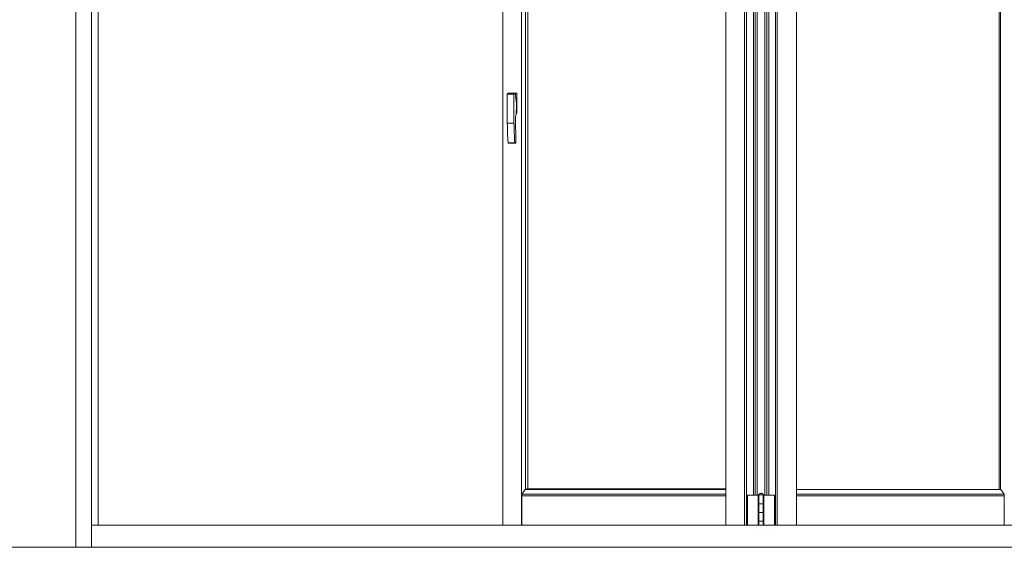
# Model space of a CAD drawing. Header units: inches. Extents: x 424 to 2043, y -237 to 445.
# Tile 747 of 965: x 869.51 to 872.31, y 212.1 to 213.6. Entities that reach past the tile are written whole.
import ezdxf

# ---------------------------------------------------------------- set-up
doc = ezdxf.new("R2010")
doc.units = ezdxf.units.IN
doc.header["$MEASUREMENT"] = 0
doc.layers.add('A-DOOR', color=31, linetype='Continuous', lineweight=9)
doc.layers.add('A-WALL', color=113, linetype='Continuous', lineweight=9)

# ---------------------------------------------------------------- blocks, each defined once
blk = doc.blocks.new('5-panel_Bi-fold_external_door_10806 - Type 1-239875-Section 1')
at = {"layer": 'A-DOOR'}
for p, q in [((-107.2128, -3), (-107.2128, -0.137)), ((-107.1688, -3), (-107.1688, -0.137)), ((-107.1685, -2.937), (-107.1685, -0.1998)), ((-107.1494, -2.937), (-107.1494, -0.1998)), ((-105.9992, -2.937), (-105.9992, -0.1995)), ((-105.9459, -2.937), (-105.9459, -0.1995)), ((-105.3648, -0.1991), (-105.3648, -2.937)), ((-105.3115, -0.1991), (-105.3115, -2.937)), ((-105.3058, -0.1991), (-105.3058, -2.937)), ((-105.224, -2.937), (-105.224, -0.1987)), ((-105.2184, -0.1987), (-105.2184, -2.937)), ((-105.1642, -0.1987), (-105.1642, -2.937)), ((-105.9343, -2.8352), (-105.9343, -0.2743)), ((-105.9277, -2.8339), (-105.9277, -0.2756)), ((-104.5873, -2.8352), (-104.5873, -0.2743)), ((-104.5838, -2.8352), (-104.5838, -0.2743)), ((-105.2865, -0.287), (-105.2865, -2.852)), ((-105.2816, -2.852), (-105.2816, -0.287)), ((-105.2759, -0.287), (-105.2759, -2.852)), ((-105.2535, -0.287), (-105.2535, -2.852)), ((-105.2478, -0.287), (-105.2478, -2.852)), ((-105.2428, -0.287), (-105.2428, -2.852)), ((-105.9861, -1.7117), (-105.9672, -1.7117)), ((-105.9649, -1.7086), (-105.9839, -1.7086)), ((-105.9625, -1.7086), (-105.9757, -1.7086)), ((-105.964, -1.7086), (-105.9649, -1.7086)), ((-105.96, -1.7371), (-105.964, -1.7086)), ((-105.9625, -1.719), (-105.9625, -1.7086)), ((-105.9625, -1.7086), (-105.959, -1.7086)), ((-105.959, -1.7086), (-105.959, -1.7656)), ((-105.9605, -1.768), (-105.96, -1.7447)), ((-105.96, -1.7447), (-105.96, -1.7371)), ((-105.962, -1.8497), (-105.9632, -1.7778)), ((-105.9605, -1.7656), (-105.959, -1.7656)), ((-105.9861, -1.7946), (-105.9672, -1.7946)), ((-105.984, -1.8499), (-105.9651, -1.8499)), ((-105.9825, -1.8514), (-105.9636, -1.8514)), ((-105.981, -1.8501), (-105.9811, -1.8504)), ((-105.9452, -2.8491), (-105.9353, -2.8352)), ((-105.9452, -2.8541), (-105.9452, -2.8491)), ((-105.3648, -2.8491), (-105.9452, -2.8491)), ((-105.9452, -2.937), (-105.9452, -2.8541)), ((-105.3648, -2.8541), (-105.9452, -2.8541)), ((-105.3648, -2.8352), (-105.9353, -2.8352)), ((-105.3648, -2.8339), (-105.9319, -2.8339)), ((-105.3029, -2.852), (-105.3012, -2.852)), ((-105.3029, -2.937), (-105.3029, -2.852)), ((-105.3012, -2.852), (-105.2991, -2.852)), ((-105.2991, -2.852), (-105.2879, -2.852)), ((-105.2879, -2.852), (-105.2855, -2.852)), ((-105.2855, -2.852), (-105.2832, -2.852)), ((-105.2832, -2.852), (-105.2816, -2.852)), ((-105.2816, -2.852), (-105.2759, -2.852)), ((-105.2759, -2.852), (-105.2705, -2.852)), ((-105.2726, -2.852), (-105.2726, -2.875)), ((-105.2707, -2.851), (-105.2646, -2.851)), ((-105.2705, -2.852), (-105.2705, -2.937)), ((-105.2646, -2.851), (-105.2585, -2.851)), ((-105.2588, -2.852), (-105.2535, -2.852)), ((-105.2588, -2.937), (-105.2588, -2.852)), ((-105.2566, -2.875), (-105.2566, -2.852)), ((-105.2535, -2.852), (-105.2478, -2.852)), ((-105.2478, -2.852), (-105.2463, -2.852)), ((-105.2463, -2.852), (-105.2439, -2.852)), ((-105.2439, -2.852), (-105.2416, -2.852)), ((-105.2416, -2.852), (-105.2306, -2.852)), ((-105.2306, -2.852), (-105.2285, -2.852)), ((-105.2285, -2.852), (-105.2267, -2.852)), ((-105.2267, -2.852), (-105.2267, -2.937)), ((-105.1642, -2.8352), (-104.5832, -2.8352)), ((-105.1642, -2.8491), (-104.5735, -2.8491)), ((-105.1642, -2.8541), (-104.5734, -2.8541)), ((-104.5832, -2.8352), (-104.5735, -2.8491)), ((-104.5735, -2.8491), (-104.5734, -2.8541)), ((-104.5734, -2.8541), (-104.5734, -2.937)), ((-105.2726, -2.877), (-105.2726, -2.9)), ((-105.2646, -2.876), (-105.2705, -2.876)), ((-105.2705, -2.876), (-105.2645, -2.876)), ((-105.2596, -2.876), (-105.2646, -2.876)), ((-105.2645, -2.876), (-105.2587, -2.876)), ((-105.2566, -2.9), (-105.2566, -2.877)), ((-105.2726, -2.902), (-105.2726, -2.925)), ((-105.2646, -2.901), (-105.2705, -2.901)), ((-105.2705, -2.901), (-105.2645, -2.901)), ((-105.2596, -2.901), (-105.2646, -2.901)), ((-105.2645, -2.901), (-105.2587, -2.901)), ((-105.2566, -2.925), (-105.2566, -2.902)), ((-107.1688, -3), (-107.1688, -2.937)), ((-107.1688, -2.937), (-102.257, -2.937)), ((-105.2726, -2.927), (-105.2726, -2.937)), ((-105.2646, -2.926), (-105.2705, -2.926)), ((-105.2705, -2.926), (-105.2645, -2.926)), ((-105.2596, -2.926), (-105.2646, -2.926)), ((-105.2645, -2.926), (-105.2587, -2.926)), ((-105.2566, -2.937), (-105.2566, -2.927)), ((-105.2716, -2.951), (-105.2716, -2.951)), ((-105.2576, -2.951), (-105.2576, -2.951)), ((-105.227, -2.956), (-105.2271, -2.956)), ((-107.1688, -3), (-107.2128, -3)), ((-107.1688, -3), (-102.257, -3))]:
    blk.add_line(p, q, dxfattribs=at)
at = {"layer": 'A-DOOR', "flags": 128}
for points in [[(-105.9836, -1.8508), (-105.9838, -1.8505), (-105.984, -1.8502), (-105.984, -1.8499)], [(-105.9815, -1.851), (-105.9818, -1.8512), (-105.9821, -1.8513), (-105.9824, -1.8514), (-105.9828, -1.8513), (-105.9831, -1.8512), (-105.9834, -1.8511)], [(-105.9651, -1.8499), (-105.965, -1.8502), (-105.9649, -1.8505), (-105.9647, -1.8508), (-105.9645, -1.8511), (-105.9642, -1.8512), (-105.9639, -1.8513), (-105.9635, -1.8514), (-105.9632, -1.8513), (-105.9629, -1.8512), (-105.9626, -1.851), (-105.9624, -1.8507), (-105.9622, -1.8504), (-105.9621, -1.8501), (-105.962, -1.8497)], [(-105.2726, -2.852), (-105.2726, -2.852), (-105.2726, -2.8519), (-105.2726, -2.8519), (-105.2726, -2.8518), (-105.2726, -2.8518), (-105.2725, -2.8518), (-105.2725, -2.8517), (-105.2725, -2.8517), (-105.2725, -2.8516), (-105.2725, -2.8516), (-105.2725, -2.8516), (-105.2725, -2.8515), (-105.2724, -2.8515), (-105.2724, -2.8515), (-105.2724, -2.8514), (-105.2724, -2.8514), (-105.2723, -2.8514), (-105.2723, -2.8513), (-105.2723, -2.8513), (-105.2723, -2.8513), (-105.2722, -2.8513), (-105.2722, -2.8512), (-105.2722, -2.8512), (-105.2721, -2.8512), (-105.2721, -2.8512), (-105.2721, -2.8511), (-105.272, -2.8511), (-105.272, -2.8511), (-105.272, -2.8511), (-105.2719, -2.8511), (-105.2719, -2.8511), (-105.2719, -2.851), (-105.2718, -2.851), (-105.2718, -2.851), (-105.2717, -2.851), (-105.2717, -2.851), (-105.2717, -2.851), (-105.2716, -2.851), (-105.2716, -2.851), (-105.2716, -2.851)], [(-105.2716, -2.851), (-105.2714, -2.8507), (-105.2713, -2.8505), (-105.2711, -2.8502), (-105.271, -2.8499), (-105.2708, -2.8497), (-105.2706, -2.8494), (-105.2704, -2.8492), (-105.2702, -2.849), (-105.27, -2.8487), (-105.2698, -2.8485), (-105.2695, -2.8483), (-105.2693, -2.8481), (-105.2691, -2.8479), (-105.2688, -2.8478), (-105.2685, -2.8476), (-105.2683, -2.8475), (-105.268, -2.8473), (-105.2677, -2.8472), (-105.2674, -2.8471), (-105.2672, -2.8469), (-105.2669, -2.8468), (-105.2666, -2.8468), (-105.2663, -2.8467), (-105.266, -2.8466), (-105.2657, -2.8466), (-105.2654, -2.8465), (-105.2651, -2.8465), (-105.2647, -2.8465), (-105.2646, -2.8465)], [(-105.2646, -2.851), (-105.2649, -2.851), (-105.2652, -2.851), (-105.2655, -2.851), (-105.2657, -2.851), (-105.266, -2.851), (-105.2663, -2.851), (-105.2666, -2.851), (-105.2668, -2.851), (-105.2671, -2.851), (-105.2674, -2.851), (-105.2676, -2.851), (-105.2679, -2.851), (-105.2681, -2.851), (-105.2683, -2.851), (-105.2686, -2.851), (-105.2688, -2.851), (-105.269, -2.851), (-105.2692, -2.851), (-105.2694, -2.851), (-105.2696, -2.851), (-105.2698, -2.851), (-105.27, -2.851), (-105.2702, -2.851), (-105.2703, -2.851), (-105.2705, -2.851), (-105.2706, -2.851), (-105.2708, -2.851), (-105.2709, -2.851), (-105.271, -2.851), (-105.2711, -2.851), (-105.2712, -2.851), (-105.2713, -2.851), (-105.2714, -2.851), (-105.2714, -2.851), (-105.2715, -2.851), (-105.2715, -2.851), (-105.2715, -2.851), (-105.2716, -2.851), (-105.2716, -2.851)], [(-105.2716, -2.851), (-105.2716, -2.851), (-105.2715, -2.851), (-105.2715, -2.851), (-105.2715, -2.851), (-105.2714, -2.851), (-105.2714, -2.851), (-105.2713, -2.851), (-105.2712, -2.851), (-105.2711, -2.851), (-105.271, -2.851), (-105.2709, -2.851), (-105.2708, -2.851), (-105.2706, -2.851), (-105.2705, -2.851), (-105.2703, -2.851), (-105.2702, -2.851), (-105.27, -2.851)], [(-105.2646, -2.8465), (-105.2643, -2.8465), (-105.264, -2.8465), (-105.2637, -2.8466), (-105.2633, -2.8466), (-105.263, -2.8467), (-105.2627, -2.8467), (-105.2624, -2.8468), (-105.2622, -2.8469), (-105.2619, -2.847), (-105.2616, -2.8471), (-105.2613, -2.8472), (-105.261, -2.8474), (-105.2607, -2.8475), (-105.2605, -2.8477), (-105.2602, -2.8478), (-105.26, -2.848), (-105.2597, -2.8482), (-105.2595, -2.8484), (-105.2593, -2.8486), (-105.2591, -2.8488), (-105.2588, -2.8491), (-105.2586, -2.8493), (-105.2584, -2.8495), (-105.2583, -2.8498), (-105.2581, -2.85), (-105.2579, -2.8503), (-105.2578, -2.8506), (-105.2576, -2.8508), (-105.2576, -2.851)], [(-105.2576, -2.851), (-105.2576, -2.851), (-105.2576, -2.851), (-105.2576, -2.851), (-105.2577, -2.851), (-105.2577, -2.851), (-105.2578, -2.851), (-105.2578, -2.851), (-105.2579, -2.851), (-105.258, -2.851), (-105.2581, -2.851), (-105.2582, -2.851), (-105.2584, -2.851), (-105.2585, -2.851), (-105.2586, -2.851), (-105.2588, -2.851), (-105.259, -2.851), (-105.2591, -2.851), (-105.2593, -2.851), (-105.2595, -2.851), (-105.2597, -2.851), (-105.2599, -2.851), (-105.2601, -2.851), (-105.2603, -2.851), (-105.2606, -2.851), (-105.2608, -2.851), (-105.261, -2.851), (-105.2613, -2.851), (-105.2615, -2.851), (-105.2618, -2.851), (-105.262, -2.851), (-105.2623, -2.851), (-105.2626, -2.851), (-105.2628, -2.851), (-105.2631, -2.851), (-105.2634, -2.851), (-105.2637, -2.851), (-105.2639, -2.851), (-105.2642, -2.851), (-105.2645, -2.851), (-105.2646, -2.851)], [(-105.2591, -2.851), (-105.259, -2.851), (-105.2588, -2.851), (-105.2586, -2.851), (-105.2585, -2.851), (-105.2584, -2.851), (-105.2582, -2.851), (-105.2581, -2.851), (-105.258, -2.851), (-105.2579, -2.851), (-105.2578, -2.851), (-105.2578, -2.851), (-105.2577, -2.851), (-105.2577, -2.851), (-105.2576, -2.851), (-105.2576, -2.851), (-105.2576, -2.851), (-105.2576, -2.851)], [(-105.2576, -2.851), (-105.2575, -2.851), (-105.2575, -2.851), (-105.2575, -2.851), (-105.2574, -2.851), (-105.2574, -2.851), (-105.2573, -2.851), (-105.2573, -2.851), (-105.2573, -2.8511), (-105.2572, -2.8511), (-105.2572, -2.8511), (-105.2571, -2.8511), (-105.2571, -2.8511), (-105.2571, -2.8511), (-105.257, -2.8512), (-105.257, -2.8512), (-105.257, -2.8512), (-105.2569, -2.8512), (-105.2569, -2.8512), (-105.2569, -2.8513), (-105.2569, -2.8513), (-105.2568, -2.8513), (-105.2568, -2.8514), (-105.2568, -2.8514), (-105.2568, -2.8514), (-105.2567, -2.8515), (-105.2567, -2.8515), (-105.2567, -2.8515), (-105.2567, -2.8516), (-105.2567, -2.8516), (-105.2566, -2.8516), (-105.2566, -2.8517), (-105.2566, -2.8517), (-105.2566, -2.8518), (-105.2566, -2.8518), (-105.2566, -2.8518), (-105.2566, -2.8519), (-105.2566, -2.8519), (-105.2566, -2.8519), (-105.2566, -2.852), (-105.2566, -2.852)], [(-105.2716, -2.876), (-105.2716, -2.876), (-105.2717, -2.876), (-105.2717, -2.876), (-105.2717, -2.876), (-105.2718, -2.876), (-105.2718, -2.876), (-105.2718, -2.876), (-105.2719, -2.8759), (-105.2719, -2.8759), (-105.272, -2.8759), (-105.272, -2.8759), (-105.272, -2.8759), (-105.2721, -2.8759), (-105.2721, -2.8758), (-105.2721, -2.8758), (-105.2722, -2.8758), (-105.2722, -2.8758), (-105.2722, -2.8758), (-105.2723, -2.8757), (-105.2723, -2.8757), (-105.2723, -2.8757), (-105.2723, -2.8756), (-105.2724, -2.8756), (-105.2724, -2.8756), (-105.2724, -2.8755), (-105.2724, -2.8755), (-105.2725, -2.8755), (-105.2725, -2.8754), (-105.2725, -2.8754), (-105.2725, -2.8754), (-105.2725, -2.8753), (-105.2725, -2.8753), (-105.2725, -2.8752), (-105.2725, -2.8752), (-105.2726, -2.8752), (-105.2726, -2.8751), (-105.2726, -2.8751), (-105.2726, -2.8751), (-105.2726, -2.875), (-105.2726, -2.875)], [(-105.2726, -2.877), (-105.2726, -2.877), (-105.2726, -2.8769), (-105.2726, -2.8769), (-105.2726, -2.8768), (-105.2726, -2.8768), (-105.2725, -2.8768), (-105.2725, -2.8767), (-105.2725, -2.8767), (-105.2725, -2.8766), (-105.2725, -2.8766), (-105.2725, -2.8766), (-105.2725, -2.8765), (-105.2724, -2.8765), (-105.2724, -2.8765), (-105.2724, -2.8764), (-105.2724, -2.8764), (-105.2723, -2.8764), (-105.2723, -2.8763), (-105.2723, -2.8763), (-105.2723, -2.8763), (-105.2722, -2.8763), (-105.2722, -2.8762), (-105.2722, -2.8762), (-105.2721, -2.8762), (-105.2721, -2.8762), (-105.2721, -2.8761), (-105.272, -2.8761), (-105.272, -2.8761), (-105.272, -2.8761), (-105.2719, -2.8761), (-105.2719, -2.8761), (-105.2719, -2.876), (-105.2718, -2.876), (-105.2718, -2.876), (-105.2717, -2.876), (-105.2717, -2.876), (-105.2717, -2.876), (-105.2716, -2.876), (-105.2716, -2.876), (-105.2716, -2.876)], [(-105.2646, -2.876), (-105.2649, -2.876), (-105.2652, -2.876), (-105.2655, -2.876), (-105.2657, -2.876), (-105.266, -2.876), (-105.2663, -2.876), (-105.2666, -2.876), (-105.2668, -2.876), (-105.2671, -2.876), (-105.2674, -2.876), (-105.2676, -2.876), (-105.2679, -2.876), (-105.2681, -2.876), (-105.2683, -2.876), (-105.2686, -2.876), (-105.2688, -2.876), (-105.269, -2.876), (-105.2692, -2.876), (-105.2694, -2.876), (-105.2696, -2.876), (-105.2698, -2.876), (-105.27, -2.876), (-105.2702, -2.876), (-105.2703, -2.876), (-105.2705, -2.876), (-105.2706, -2.876), (-105.2708, -2.876), (-105.2709, -2.876), (-105.271, -2.876), (-105.2711, -2.876), (-105.2712, -2.876), (-105.2713, -2.876), (-105.2714, -2.876), (-105.2714, -2.876), (-105.2715, -2.876), (-105.2715, -2.876), (-105.2715, -2.876), (-105.2716, -2.876), (-105.2716, -2.876)], [(-105.2716, -2.876), (-105.2716, -2.876), (-105.2715, -2.876), (-105.2715, -2.876), (-105.2715, -2.876), (-105.2714, -2.876), (-105.2714, -2.876), (-105.2713, -2.876), (-105.2712, -2.876), (-105.2711, -2.876), (-105.271, -2.876), (-105.2709, -2.876), (-105.2708, -2.876), (-105.2706, -2.876), (-105.2705, -2.876), (-105.2703, -2.876), (-105.2702, -2.876), (-105.27, -2.876), (-105.2698, -2.876), (-105.2696, -2.876), (-105.2694, -2.876), (-105.2692, -2.876), (-105.269, -2.876), (-105.2688, -2.876), (-105.2686, -2.876), (-105.2684, -2.876), (-105.2681, -2.876), (-105.2679, -2.876), (-105.2676, -2.876), (-105.2674, -2.876), (-105.2671, -2.876), (-105.2668, -2.876), (-105.2666, -2.876), (-105.2663, -2.876), (-105.266, -2.876), (-105.2658, -2.876), (-105.2655, -2.876), (-105.2652, -2.876), (-105.2649, -2.876), (-105.2646, -2.876), (-105.2645, -2.876)], [(-105.2645, -2.876), (-105.2648, -2.876), (-105.2651, -2.876), (-105.2653, -2.876), (-105.2656, -2.876), (-105.2659, -2.876), (-105.2662, -2.876), (-105.2664, -2.876), (-105.2667, -2.876), (-105.267, -2.876), (-105.2672, -2.876), (-105.2675, -2.876), (-105.2677, -2.876), (-105.268, -2.876), (-105.2682, -2.876), (-105.2685, -2.876), (-105.2687, -2.876), (-105.2689, -2.876), (-105.2691, -2.876), (-105.2693, -2.876), (-105.2695, -2.876), (-105.2697, -2.876), (-105.2699, -2.876), (-105.2701, -2.876), (-105.2703, -2.876), (-105.2704, -2.876), (-105.2706, -2.876), (-105.2707, -2.876), (-105.2708, -2.876), (-105.271, -2.876), (-105.2711, -2.876), (-105.2712, -2.876), (-105.2713, -2.876), (-105.2713, -2.876), (-105.2714, -2.876), (-105.2715, -2.876), (-105.2715, -2.876), (-105.2715, -2.876), (-105.2716, -2.876), (-105.2716, -2.876)], [(-105.2716, -2.876), (-105.2716, -2.876), (-105.2715, -2.876), (-105.2715, -2.876), (-105.2715, -2.876), (-105.2714, -2.876), (-105.2714, -2.876), (-105.2713, -2.876), (-105.2712, -2.876), (-105.2711, -2.876), (-105.271, -2.876), (-105.2709, -2.876), (-105.2708, -2.876), (-105.2706, -2.876), (-105.2705, -2.876), (-105.2703, -2.876), (-105.2702, -2.876), (-105.27, -2.876), (-105.2698, -2.876), (-105.2696, -2.876), (-105.2694, -2.876), (-105.2692, -2.876), (-105.269, -2.876), (-105.2688, -2.876), (-105.2686, -2.876), (-105.2684, -2.876), (-105.2681, -2.876), (-105.2679, -2.876), (-105.2676, -2.876), (-105.2674, -2.876), (-105.2671, -2.876), (-105.2668, -2.876), (-105.2666, -2.876), (-105.2663, -2.876), (-105.266, -2.876), (-105.2658, -2.876), (-105.2655, -2.876), (-105.2652, -2.876), (-105.2649, -2.876), (-105.2646, -2.876), (-105.2646, -2.876)], [(-105.2576, -2.876), (-105.2576, -2.876), (-105.2576, -2.876), (-105.2576, -2.876), (-105.2577, -2.876), (-105.2577, -2.876), (-105.2578, -2.876), (-105.2578, -2.876), (-105.2579, -2.876), (-105.258, -2.876), (-105.2581, -2.876), (-105.2582, -2.876), (-105.2584, -2.876), (-105.2585, -2.876), (-105.2586, -2.876), (-105.2588, -2.876), (-105.259, -2.876), (-105.2591, -2.876), (-105.2593, -2.876), (-105.2595, -2.876), (-105.2597, -2.876), (-105.2599, -2.876), (-105.2601, -2.876), (-105.2603, -2.876), (-105.2606, -2.876), (-105.2608, -2.876), (-105.261, -2.876), (-105.2613, -2.876), (-105.2615, -2.876), (-105.2618, -2.876), (-105.262, -2.876), (-105.2623, -2.876), (-105.2626, -2.876), (-105.2628, -2.876), (-105.2631, -2.876), (-105.2634, -2.876), (-105.2637, -2.876), (-105.2639, -2.876), (-105.2642, -2.876), (-105.2645, -2.876), (-105.2646, -2.876)], [(-105.2646, -2.876), (-105.2644, -2.876), (-105.2641, -2.876), (-105.2638, -2.876), (-105.2635, -2.876), (-105.2632, -2.876), (-105.263, -2.876), (-105.2627, -2.876), (-105.2624, -2.876), (-105.2622, -2.876), (-105.2619, -2.876), (-105.2616, -2.876), (-105.2614, -2.876), (-105.2611, -2.876), (-105.2609, -2.876), (-105.2607, -2.876), (-105.2604, -2.876), (-105.2602, -2.876), (-105.26, -2.876), (-105.2598, -2.876), (-105.2596, -2.876), (-105.2594, -2.876), (-105.2592, -2.876), (-105.259, -2.876), (-105.2589, -2.876), (-105.2587, -2.876), (-105.2586, -2.876), (-105.2584, -2.876), (-105.2583, -2.876), (-105.2582, -2.876), (-105.2581, -2.876), (-105.258, -2.876), (-105.2579, -2.876), (-105.2578, -2.876), (-105.2577, -2.876), (-105.2577, -2.876), (-105.2576, -2.876), (-105.2576, -2.876), (-105.2576, -2.876), (-105.2576, -2.876)], [(-105.2645, -2.876), (-105.2642, -2.876), (-105.264, -2.876), (-105.2637, -2.876), (-105.2634, -2.876), (-105.2631, -2.876), (-105.2628, -2.876), (-105.2626, -2.876), (-105.2623, -2.876), (-105.262, -2.876), (-105.2618, -2.876), (-105.2615, -2.876), (-105.2613, -2.876), (-105.261, -2.876), (-105.2608, -2.876), (-105.2606, -2.876), (-105.2603, -2.876), (-105.2601, -2.876), (-105.2599, -2.876), (-105.2597, -2.876), (-105.2595, -2.876), (-105.2593, -2.876), (-105.2591, -2.876), (-105.259, -2.876), (-105.2588, -2.876)], [(-105.2588, -2.876), (-105.259, -2.876), (-105.2591, -2.876), (-105.2593, -2.876), (-105.2595, -2.876), (-105.2597, -2.876), (-105.2599, -2.876), (-105.2601, -2.876), (-105.2603, -2.876), (-105.2606, -2.876), (-105.2608, -2.876), (-105.261, -2.876), (-105.2613, -2.876), (-105.2615, -2.876), (-105.2618, -2.876), (-105.262, -2.876), (-105.2623, -2.876), (-105.2626, -2.876), (-105.2628, -2.876), (-105.2631, -2.876), (-105.2634, -2.876), (-105.2637, -2.876), (-105.2639, -2.876), (-105.2642, -2.876), (-105.2645, -2.876), (-105.2645, -2.876)], [(-105.2586, -2.876), (-105.2585, -2.876), (-105.2584, -2.876), (-105.2582, -2.876), (-105.2581, -2.876), (-105.258, -2.876), (-105.2579, -2.876), (-105.2578, -2.876), (-105.2578, -2.876), (-105.2577, -2.876), (-105.2577, -2.876), (-105.2576, -2.876), (-105.2576, -2.876), (-105.2576, -2.876), (-105.2576, -2.876)], [(-105.2576, -2.876), (-105.2576, -2.876), (-105.2576, -2.876), (-105.2576, -2.876), (-105.2577, -2.876), (-105.2577, -2.876), (-105.2578, -2.876), (-105.2578, -2.876), (-105.2579, -2.876), (-105.258, -2.876), (-105.2581, -2.876), (-105.2582, -2.876), (-105.2584, -2.876), (-105.2585, -2.876), (-105.2586, -2.876)], [(-105.2566, -2.875), (-105.2566, -2.875), (-105.2566, -2.8751), (-105.2566, -2.8751), (-105.2566, -2.8752), (-105.2566, -2.8752), (-105.2566, -2.8752), (-105.2566, -2.8753), (-105.2566, -2.8753), (-105.2566, -2.8754), (-105.2567, -2.8754), (-105.2567, -2.8754), (-105.2567, -2.8755), (-105.2567, -2.8755), (-105.2567, -2.8755), (-105.2567, -2.8756), (-105.2568, -2.8756), (-105.2568, -2.8756), (-105.2568, -2.8757), (-105.2568, -2.8757), (-105.2569, -2.8757), (-105.2569, -2.8757), (-105.2569, -2.8758), (-105.257, -2.8758), (-105.257, -2.8758), (-105.257, -2.8758), (-105.2571, -2.8759), (-105.2571, -2.8759), (-105.2571, -2.8759), (-105.2572, -2.8759), (-105.2572, -2.8759), (-105.2572, -2.8759), (-105.2573, -2.876), (-105.2573, -2.876), (-105.2574, -2.876), (-105.2574, -2.876), (-105.2574, -2.876), (-105.2575, -2.876), (-105.2575, -2.876), (-105.2576, -2.876), (-105.2576, -2.876)], [(-105.2576, -2.876), (-105.2575, -2.876), (-105.2575, -2.876), (-105.2575, -2.876), (-105.2574, -2.876), (-105.2574, -2.876), (-105.2573, -2.876), (-105.2573, -2.876), (-105.2573, -2.8761), (-105.2572, -2.8761), (-105.2572, -2.8761), (-105.2571, -2.8761), (-105.2571, -2.8761), (-105.2571, -2.8761), (-105.257, -2.8762), (-105.257, -2.8762), (-105.257, -2.8762), (-105.2569, -2.8762), (-105.2569, -2.8762), (-105.2569, -2.8763), (-105.2569, -2.8763), (-105.2568, -2.8763), (-105.2568, -2.8764), (-105.2568, -2.8764), (-105.2568, -2.8764), (-105.2567, -2.8765), (-105.2567, -2.8765), (-105.2567, -2.8765), (-105.2567, -2.8766), (-105.2567, -2.8766), (-105.2566, -2.8766), (-105.2566, -2.8767), (-105.2566, -2.8767), (-105.2566, -2.8768), (-105.2566, -2.8768), (-105.2566, -2.8768), (-105.2566, -2.8769), (-105.2566, -2.8769), (-105.2566, -2.8769), (-105.2566, -2.877), (-105.2566, -2.877)], [(-105.2716, -2.901), (-105.2716, -2.901), (-105.2717, -2.901), (-105.2717, -2.901), (-105.2717, -2.901), (-105.2718, -2.901), (-105.2718, -2.901), (-105.2718, -2.901), (-105.2719, -2.9009), (-105.2719, -2.9009), (-105.272, -2.9009), (-105.272, -2.9009), (-105.272, -2.9009), (-105.2721, -2.9009), (-105.2721, -2.9008), (-105.2721, -2.9008), (-105.2722, -2.9008), (-105.2722, -2.9008), (-105.2722, -2.9008), (-105.2723, -2.9007), (-105.2723, -2.9007), (-105.2723, -2.9007), (-105.2723, -2.9006), (-105.2724, -2.9006), (-105.2724, -2.9006), (-105.2724, -2.9005), (-105.2724, -2.9005), (-105.2725, -2.9005), (-105.2725, -2.9004), (-105.2725, -2.9004), (-105.2725, -2.9004), (-105.2725, -2.9003), (-105.2725, -2.9003), (-105.2725, -2.9002), (-105.2725, -2.9002), (-105.2726, -2.9002), (-105.2726, -2.9001), (-105.2726, -2.9001), (-105.2726, -2.9001), (-105.2726, -2.9), (-105.2726, -2.9)], [(-105.2726, -2.902), (-105.2726, -2.902), (-105.2726, -2.9019), (-105.2726, -2.9019), (-105.2726, -2.9018), (-105.2726, -2.9018), (-105.2725, -2.9018), (-105.2725, -2.9017), (-105.2725, -2.9017), (-105.2725, -2.9016), (-105.2725, -2.9016), (-105.2725, -2.9016), (-105.2725, -2.9015), (-105.2724, -2.9015), (-105.2724, -2.9015), (-105.2724, -2.9014), (-105.2724, -2.9014), (-105.2723, -2.9014), (-105.2723, -2.9013), (-105.2723, -2.9013), (-105.2723, -2.9013), (-105.2722, -2.9013), (-105.2722, -2.9012), (-105.2722, -2.9012), (-105.2721, -2.9012), (-105.2721, -2.9012), (-105.2721, -2.9011), (-105.272, -2.9011), (-105.272, -2.9011), (-105.272, -2.9011), (-105.2719, -2.9011), (-105.2719, -2.9011), (-105.2719, -2.901), (-105.2718, -2.901), (-105.2718, -2.901), (-105.2717, -2.901), (-105.2717, -2.901), (-105.2717, -2.901), (-105.2716, -2.901), (-105.2716, -2.901), (-105.2716, -2.901)], [(-105.2646, -2.901), (-105.2649, -2.901), (-105.2652, -2.901), (-105.2655, -2.901), (-105.2657, -2.901), (-105.266, -2.901), (-105.2663, -2.901), (-105.2666, -2.901), (-105.2668, -2.901), (-105.2671, -2.901), (-105.2674, -2.901), (-105.2676, -2.901), (-105.2679, -2.901), (-105.2681, -2.901), (-105.2683, -2.901), (-105.2686, -2.901), (-105.2688, -2.901), (-105.269, -2.901), (-105.2692, -2.901), (-105.2694, -2.901), (-105.2696, -2.901), (-105.2698, -2.901), (-105.27, -2.901), (-105.2702, -2.901), (-105.2703, -2.901), (-105.2705, -2.901), (-105.2706, -2.901), (-105.2708, -2.901), (-105.2709, -2.901), (-105.271, -2.901), (-105.2711, -2.901), (-105.2712, -2.901), (-105.2713, -2.901), (-105.2714, -2.901), (-105.2714, -2.901), (-105.2715, -2.901), (-105.2715, -2.901), (-105.2715, -2.901), (-105.2716, -2.901), (-105.2716, -2.901)], [(-105.2716, -2.901), (-105.2716, -2.901), (-105.2715, -2.901), (-105.2715, -2.901), (-105.2715, -2.901), (-105.2714, -2.901), (-105.2714, -2.901), (-105.2713, -2.901), (-105.2712, -2.901), (-105.2711, -2.901), (-105.271, -2.901), (-105.2709, -2.901), (-105.2708, -2.901), (-105.2706, -2.901), (-105.2705, -2.901), (-105.2703, -2.901), (-105.2702, -2.901), (-105.27, -2.901), (-105.2698, -2.901), (-105.2696, -2.901), (-105.2694, -2.901), (-105.2692, -2.901), (-105.269, -2.901), (-105.2688, -2.901), (-105.2686, -2.901), (-105.2684, -2.901), (-105.2681, -2.901), (-105.2679, -2.901), (-105.2676, -2.901), (-105.2674, -2.901), (-105.2671, -2.901), (-105.2668, -2.901), (-105.2666, -2.901), (-105.2663, -2.901), (-105.266, -2.901), (-105.2658, -2.901), (-105.2655, -2.901), (-105.2652, -2.901), (-105.2649, -2.901), (-105.2646, -2.901), (-105.2645, -2.901)], [(-105.2645, -2.901), (-105.2648, -2.901), (-105.2651, -2.901), (-105.2653, -2.901), (-105.2656, -2.901), (-105.2659, -2.901), (-105.2662, -2.901), (-105.2664, -2.901), (-105.2667, -2.901), (-105.267, -2.901), (-105.2672, -2.901), (-105.2675, -2.901), (-105.2677, -2.901), (-105.268, -2.901), (-105.2682, -2.901), (-105.2685, -2.901), (-105.2687, -2.901), (-105.2689, -2.901), (-105.2691, -2.901), (-105.2693, -2.901), (-105.2695, -2.901), (-105.2697, -2.901), (-105.2699, -2.901), (-105.2701, -2.901), (-105.2703, -2.901), (-105.2704, -2.901), (-105.2706, -2.901), (-105.2707, -2.901), (-105.2708, -2.901), (-105.271, -2.901), (-105.2711, -2.901), (-105.2712, -2.901), (-105.2713, -2.901), (-105.2713, -2.901), (-105.2714, -2.901), (-105.2715, -2.901), (-105.2715, -2.901), (-105.2715, -2.901), (-105.2716, -2.901), (-105.2716, -2.901)], [(-105.2716, -2.901), (-105.2716, -2.901), (-105.2715, -2.901), (-105.2715, -2.901), (-105.2715, -2.901), (-105.2714, -2.901), (-105.2714, -2.901), (-105.2713, -2.901), (-105.2712, -2.901), (-105.2711, -2.901), (-105.271, -2.901), (-105.2709, -2.901), (-105.2708, -2.901), (-105.2706, -2.901), (-105.2705, -2.901), (-105.2703, -2.901), (-105.2702, -2.901), (-105.27, -2.901), (-105.2698, -2.901), (-105.2696, -2.901), (-105.2694, -2.901), (-105.2692, -2.901), (-105.269, -2.901), (-105.2688, -2.901), (-105.2686, -2.901), (-105.2684, -2.901), (-105.2681, -2.901), (-105.2679, -2.901), (-105.2676, -2.901), (-105.2674, -2.901), (-105.2671, -2.901), (-105.2668, -2.901), (-105.2666, -2.901), (-105.2663, -2.901), (-105.266, -2.901), (-105.2658, -2.901), (-105.2655, -2.901), (-105.2652, -2.901), (-105.2649, -2.901), (-105.2646, -2.901), (-105.2646, -2.901)], [(-105.2576, -2.901), (-105.2576, -2.901), (-105.2576, -2.901), (-105.2576, -2.901), (-105.2577, -2.901), (-105.2577, -2.901), (-105.2578, -2.901), (-105.2578, -2.901), (-105.2579, -2.901), (-105.258, -2.901), (-105.2581, -2.901), (-105.2582, -2.901), (-105.2584, -2.901), (-105.2585, -2.901), (-105.2586, -2.901), (-105.2588, -2.901), (-105.259, -2.901), (-105.2591, -2.901), (-105.2593, -2.901), (-105.2595, -2.901), (-105.2597, -2.901), (-105.2599, -2.901), (-105.2601, -2.901), (-105.2603, -2.901), (-105.2606, -2.901), (-105.2608, -2.901), (-105.261, -2.901), (-105.2613, -2.901), (-105.2615, -2.901), (-105.2618, -2.901), (-105.262, -2.901), (-105.2623, -2.901), (-105.2626, -2.901), (-105.2628, -2.901), (-105.2631, -2.901), (-105.2634, -2.901), (-105.2637, -2.901), (-105.2639, -2.901), (-105.2642, -2.901), (-105.2645, -2.901), (-105.2646, -2.901)], [(-105.2646, -2.901), (-105.2644, -2.901), (-105.2641, -2.901), (-105.2638, -2.901), (-105.2635, -2.901), (-105.2632, -2.901), (-105.263, -2.901), (-105.2627, -2.901), (-105.2624, -2.901), (-105.2622, -2.901), (-105.2619, -2.901), (-105.2616, -2.901), (-105.2614, -2.901), (-105.2611, -2.901), (-105.2609, -2.901), (-105.2607, -2.901), (-105.2604, -2.901), (-105.2602, -2.901), (-105.26, -2.901), (-105.2598, -2.901), (-105.2596, -2.901), (-105.2594, -2.901), (-105.2592, -2.901), (-105.259, -2.901), (-105.2589, -2.901), (-105.2587, -2.901), (-105.2586, -2.901), (-105.2584, -2.901), (-105.2583, -2.901), (-105.2582, -2.901), (-105.2581, -2.901), (-105.258, -2.901), (-105.2579, -2.901), (-105.2578, -2.901), (-105.2577, -2.901), (-105.2577, -2.901), (-105.2576, -2.901), (-105.2576, -2.901), (-105.2576, -2.901), (-105.2576, -2.901)], [(-105.2645, -2.901), (-105.2642, -2.901), (-105.264, -2.901), (-105.2637, -2.901), (-105.2634, -2.901), (-105.2631, -2.901), (-105.2628, -2.901), (-105.2626, -2.901), (-105.2623, -2.901), (-105.262, -2.901), (-105.2618, -2.901), (-105.2615, -2.901), (-105.2613, -2.901), (-105.261, -2.901), (-105.2608, -2.901), (-105.2606, -2.901), (-105.2603, -2.901), (-105.2601, -2.901), (-105.2599, -2.901), (-105.2597, -2.901), (-105.2595, -2.901), (-105.2593, -2.901), (-105.2591, -2.901), (-105.259, -2.901), (-105.2588, -2.901)], [(-105.2588, -2.901), (-105.259, -2.901), (-105.2591, -2.901), (-105.2593, -2.901), (-105.2595, -2.901), (-105.2597, -2.901), (-105.2599, -2.901), (-105.2601, -2.901), (-105.2603, -2.901), (-105.2606, -2.901), (-105.2608, -2.901), (-105.261, -2.901), (-105.2613, -2.901), (-105.2615, -2.901), (-105.2618, -2.901), (-105.262, -2.901), (-105.2623, -2.901), (-105.2626, -2.901), (-105.2628, -2.901), (-105.2631, -2.901), (-105.2634, -2.901), (-105.2637, -2.901), (-105.2639, -2.901), (-105.2642, -2.901), (-105.2645, -2.901), (-105.2645, -2.901)], [(-105.2586, -2.901), (-105.2585, -2.901), (-105.2584, -2.901), (-105.2582, -2.901), (-105.2581, -2.901), (-105.258, -2.901), (-105.2579, -2.901), (-105.2578, -2.901), (-105.2578, -2.901), (-105.2577, -2.901), (-105.2577, -2.901), (-105.2576, -2.901), (-105.2576, -2.901), (-105.2576, -2.901), (-105.2576, -2.901)], [(-105.2576, -2.901), (-105.2576, -2.901), (-105.2576, -2.901), (-105.2576, -2.901), (-105.2577, -2.901), (-105.2577, -2.901), (-105.2578, -2.901), (-105.2578, -2.901), (-105.2579, -2.901), (-105.258, -2.901), (-105.2581, -2.901), (-105.2582, -2.901), (-105.2584, -2.901), (-105.2585, -2.901), (-105.2586, -2.901)], [(-105.2566, -2.9), (-105.2566, -2.9), (-105.2566, -2.9001), (-105.2566, -2.9001), (-105.2566, -2.9002), (-105.2566, -2.9002), (-105.2566, -2.9002), (-105.2566, -2.9003), (-105.2566, -2.9003), (-105.2566, -2.9004), (-105.2567, -2.9004), (-105.2567, -2.9004), (-105.2567, -2.9005), (-105.2567, -2.9005), (-105.2567, -2.9005), (-105.2567, -2.9006), (-105.2568, -2.9006), (-105.2568, -2.9006), (-105.2568, -2.9007), (-105.2568, -2.9007), (-105.2569, -2.9007), (-105.2569, -2.9007), (-105.2569, -2.9008), (-105.257, -2.9008), (-105.257, -2.9008), (-105.257, -2.9008), (-105.2571, -2.9009), (-105.2571, -2.9009), (-105.2571, -2.9009), (-105.2572, -2.9009), (-105.2572, -2.9009), (-105.2572, -2.9009), (-105.2573, -2.901), (-105.2573, -2.901), (-105.2574, -2.901), (-105.2574, -2.901), (-105.2574, -2.901), (-105.2575, -2.901), (-105.2575, -2.901), (-105.2576, -2.901), (-105.2576, -2.901)], [(-105.2576, -2.901), (-105.2575, -2.901), (-105.2575, -2.901), (-105.2575, -2.901), (-105.2574, -2.901), (-105.2574, -2.901), (-105.2573, -2.901), (-105.2573, -2.901), (-105.2573, -2.9011), (-105.2572, -2.9011), (-105.2572, -2.9011), (-105.2571, -2.9011), (-105.2571, -2.9011), (-105.2571, -2.9011), (-105.257, -2.9012), (-105.257, -2.9012), (-105.257, -2.9012), (-105.2569, -2.9012), (-105.2569, -2.9012), (-105.2569, -2.9013), (-105.2569, -2.9013), (-105.2568, -2.9013), (-105.2568, -2.9014), (-105.2568, -2.9014), (-105.2568, -2.9014), (-105.2567, -2.9015), (-105.2567, -2.9015), (-105.2567, -2.9015), (-105.2567, -2.9016), (-105.2567, -2.9016), (-105.2566, -2.9016), (-105.2566, -2.9017), (-105.2566, -2.9017), (-105.2566, -2.9018), (-105.2566, -2.9018), (-105.2566, -2.9018), (-105.2566, -2.9019), (-105.2566, -2.9019), (-105.2566, -2.9019), (-105.2566, -2.902), (-105.2566, -2.902)], [(-105.2716, -2.926), (-105.2716, -2.926), (-105.2717, -2.926), (-105.2717, -2.926), (-105.2717, -2.926), (-105.2718, -2.926), (-105.2718, -2.926), (-105.2718, -2.926), (-105.2719, -2.9259), (-105.2719, -2.9259), (-105.272, -2.9259), (-105.272, -2.9259), (-105.272, -2.9259), (-105.2721, -2.9259), (-105.2721, -2.9258), (-105.2721, -2.9258), (-105.2722, -2.9258), (-105.2722, -2.9258), (-105.2722, -2.9258), (-105.2723, -2.9257), (-105.2723, -2.9257), (-105.2723, -2.9257), (-105.2723, -2.9256), (-105.2724, -2.9256), (-105.2724, -2.9256), (-105.2724, -2.9255), (-105.2724, -2.9255), (-105.2725, -2.9255), (-105.2725, -2.9254), (-105.2725, -2.9254), (-105.2725, -2.9254), (-105.2725, -2.9253), (-105.2725, -2.9253), (-105.2725, -2.9252), (-105.2725, -2.9252), (-105.2726, -2.9252), (-105.2726, -2.9251), (-105.2726, -2.9251), (-105.2726, -2.9251), (-105.2726, -2.925), (-105.2726, -2.925)], [(-105.2726, -2.927), (-105.2726, -2.927), (-105.2726, -2.9269), (-105.2726, -2.9269), (-105.2726, -2.9268), (-105.2726, -2.9268), (-105.2725, -2.9268), (-105.2725, -2.9267), (-105.2725, -2.9267), (-105.2725, -2.9266), (-105.2725, -2.9266), (-105.2725, -2.9266), (-105.2725, -2.9265), (-105.2724, -2.9265), (-105.2724, -2.9265), (-105.2724, -2.9264), (-105.2724, -2.9264), (-105.2723, -2.9264), (-105.2723, -2.9263), (-105.2723, -2.9263), (-105.2723, -2.9263), (-105.2722, -2.9263), (-105.2722, -2.9262), (-105.2722, -2.9262), (-105.2721, -2.9262), (-105.2721, -2.9262), (-105.2721, -2.9261), (-105.272, -2.9261), (-105.272, -2.9261), (-105.272, -2.9261), (-105.2719, -2.9261), (-105.2719, -2.9261), (-105.2719, -2.926), (-105.2718, -2.926), (-105.2718, -2.926), (-105.2717, -2.926), (-105.2717, -2.926), (-105.2717, -2.926), (-105.2716, -2.926), (-105.2716, -2.926), (-105.2716, -2.926)], [(-105.2646, -2.926), (-105.2649, -2.926), (-105.2652, -2.926), (-105.2655, -2.926), (-105.2657, -2.926), (-105.266, -2.926), (-105.2663, -2.926), (-105.2666, -2.926), (-105.2668, -2.926), (-105.2671, -2.926), (-105.2674, -2.926), (-105.2676, -2.926), (-105.2679, -2.926), (-105.2681, -2.926), (-105.2683, -2.926), (-105.2686, -2.926), (-105.2688, -2.926), (-105.269, -2.926), (-105.2692, -2.926), (-105.2694, -2.926), (-105.2696, -2.926), (-105.2698, -2.926), (-105.27, -2.926), (-105.2702, -2.926), (-105.2703, -2.926), (-105.2705, -2.926), (-105.2706, -2.926), (-105.2708, -2.926), (-105.2709, -2.926), (-105.271, -2.926), (-105.2711, -2.926), (-105.2712, -2.926), (-105.2713, -2.926), (-105.2714, -2.926), (-105.2714, -2.926), (-105.2715, -2.926), (-105.2715, -2.926), (-105.2715, -2.926), (-105.2716, -2.926), (-105.2716, -2.926)], [(-105.2716, -2.926), (-105.2716, -2.926), (-105.2715, -2.926), (-105.2715, -2.926), (-105.2715, -2.926), (-105.2714, -2.926), (-105.2714, -2.926), (-105.2713, -2.926), (-105.2712, -2.926), (-105.2711, -2.926), (-105.271, -2.926), (-105.2709, -2.926), (-105.2708, -2.926), (-105.2706, -2.926), (-105.2705, -2.926), (-105.2703, -2.926), (-105.2702, -2.926), (-105.27, -2.926), (-105.2698, -2.926), (-105.2696, -2.926), (-105.2694, -2.926), (-105.2692, -2.926), (-105.269, -2.926), (-105.2688, -2.926), (-105.2686, -2.926), (-105.2684, -2.926), (-105.2681, -2.926), (-105.2679, -2.926), (-105.2676, -2.926), (-105.2674, -2.926), (-105.2671, -2.926), (-105.2668, -2.926), (-105.2666, -2.926), (-105.2663, -2.926), (-105.266, -2.926), (-105.2658, -2.926), (-105.2655, -2.926), (-105.2652, -2.926), (-105.2649, -2.926), (-105.2646, -2.926), (-105.2645, -2.926)], [(-105.2645, -2.926), (-105.2648, -2.926), (-105.2651, -2.926), (-105.2653, -2.926), (-105.2656, -2.926), (-105.2659, -2.926), (-105.2662, -2.926), (-105.2664, -2.926), (-105.2667, -2.926), (-105.267, -2.926), (-105.2672, -2.926), (-105.2675, -2.926), (-105.2677, -2.926), (-105.268, -2.926), (-105.2682, -2.926), (-105.2685, -2.926), (-105.2687, -2.926), (-105.2689, -2.926), (-105.2691, -2.926), (-105.2693, -2.926), (-105.2695, -2.926), (-105.2697, -2.926), (-105.2699, -2.926), (-105.2701, -2.926), (-105.2703, -2.926), (-105.2704, -2.926), (-105.2706, -2.926), (-105.2707, -2.926), (-105.2708, -2.926), (-105.271, -2.926), (-105.2711, -2.926), (-105.2712, -2.926), (-105.2713, -2.926), (-105.2713, -2.926), (-105.2714, -2.926), (-105.2715, -2.926), (-105.2715, -2.926), (-105.2715, -2.926), (-105.2716, -2.926), (-105.2716, -2.926)], [(-105.2716, -2.926), (-105.2716, -2.926), (-105.2715, -2.926), (-105.2715, -2.926), (-105.2715, -2.926), (-105.2714, -2.926), (-105.2714, -2.926), (-105.2713, -2.926), (-105.2712, -2.926), (-105.2711, -2.926), (-105.271, -2.926), (-105.2709, -2.926), (-105.2708, -2.926), (-105.2706, -2.926), (-105.2705, -2.926), (-105.2703, -2.926), (-105.2702, -2.926), (-105.27, -2.926), (-105.2698, -2.926), (-105.2696, -2.926), (-105.2694, -2.926), (-105.2692, -2.926), (-105.269, -2.926), (-105.2688, -2.926), (-105.2686, -2.926), (-105.2684, -2.926), (-105.2681, -2.926), (-105.2679, -2.926), (-105.2676, -2.926), (-105.2674, -2.926), (-105.2671, -2.926), (-105.2668, -2.926), (-105.2666, -2.926), (-105.2663, -2.926), (-105.266, -2.926), (-105.2658, -2.926), (-105.2655, -2.926), (-105.2652, -2.926), (-105.2649, -2.926), (-105.2646, -2.926), (-105.2646, -2.926)], [(-105.2576, -2.926), (-105.2576, -2.926), (-105.2576, -2.926), (-105.2576, -2.926), (-105.2577, -2.926), (-105.2577, -2.926), (-105.2578, -2.926), (-105.2578, -2.926), (-105.2579, -2.926), (-105.258, -2.926), (-105.2581, -2.926), (-105.2582, -2.926), (-105.2584, -2.926), (-105.2585, -2.926), (-105.2586, -2.926), (-105.2588, -2.926), (-105.259, -2.926), (-105.2591, -2.926), (-105.2593, -2.926), (-105.2595, -2.926), (-105.2597, -2.926), (-105.2599, -2.926), (-105.2601, -2.926), (-105.2603, -2.926), (-105.2606, -2.926), (-105.2608, -2.926), (-105.261, -2.926), (-105.2613, -2.926), (-105.2615, -2.926), (-105.2618, -2.926), (-105.262, -2.926), (-105.2623, -2.926), (-105.2626, -2.926), (-105.2628, -2.926), (-105.2631, -2.926), (-105.2634, -2.926), (-105.2637, -2.926), (-105.2639, -2.926), (-105.2642, -2.926), (-105.2645, -2.926), (-105.2646, -2.926)], [(-105.2646, -2.926), (-105.2644, -2.926), (-105.2641, -2.926), (-105.2638, -2.926), (-105.2635, -2.926), (-105.2632, -2.926), (-105.263, -2.926), (-105.2627, -2.926), (-105.2624, -2.926), (-105.2622, -2.926), (-105.2619, -2.926), (-105.2616, -2.926), (-105.2614, -2.926), (-105.2611, -2.926), (-105.2609, -2.926), (-105.2607, -2.926), (-105.2604, -2.926), (-105.2602, -2.926), (-105.26, -2.926), (-105.2598, -2.926), (-105.2596, -2.926), (-105.2594, -2.926), (-105.2592, -2.926), (-105.259, -2.926), (-105.2589, -2.926), (-105.2587, -2.926), (-105.2586, -2.926), (-105.2584, -2.926), (-105.2583, -2.926), (-105.2582, -2.926), (-105.2581, -2.926), (-105.258, -2.926), (-105.2579, -2.926), (-105.2578, -2.926), (-105.2577, -2.926), (-105.2577, -2.926), (-105.2576, -2.926), (-105.2576, -2.926), (-105.2576, -2.926), (-105.2576, -2.926)], [(-105.2645, -2.926), (-105.2642, -2.926), (-105.264, -2.926), (-105.2637, -2.926), (-105.2634, -2.926), (-105.2631, -2.926), (-105.2628, -2.926), (-105.2626, -2.926), (-105.2623, -2.926), (-105.262, -2.926), (-105.2618, -2.926), (-105.2615, -2.926), (-105.2613, -2.926), (-105.261, -2.926), (-105.2608, -2.926), (-105.2606, -2.926), (-105.2603, -2.926), (-105.2601, -2.926), (-105.2599, -2.926), (-105.2597, -2.926), (-105.2595, -2.926), (-105.2593, -2.926), (-105.2591, -2.926), (-105.259, -2.926), (-105.2588, -2.926)], [(-105.2588, -2.926), (-105.259, -2.926), (-105.2591, -2.926), (-105.2593, -2.926), (-105.2595, -2.926), (-105.2597, -2.926), (-105.2599, -2.926), (-105.2601, -2.926), (-105.2603, -2.926), (-105.2606, -2.926), (-105.2608, -2.926), (-105.261, -2.926), (-105.2613, -2.926), (-105.2615, -2.926), (-105.2618, -2.926), (-105.262, -2.926), (-105.2623, -2.926), (-105.2626, -2.926), (-105.2628, -2.926), (-105.2631, -2.926), (-105.2634, -2.926), (-105.2637, -2.926), (-105.2639, -2.926), (-105.2642, -2.926), (-105.2645, -2.926), (-105.2645, -2.926)], [(-105.2586, -2.926), (-105.2585, -2.926), (-105.2584, -2.926), (-105.2582, -2.926), (-105.2581, -2.926), (-105.258, -2.926), (-105.2579, -2.926), (-105.2578, -2.926), (-105.2578, -2.926), (-105.2577, -2.926), (-105.2577, -2.926), (-105.2576, -2.926), (-105.2576, -2.926), (-105.2576, -2.926), (-105.2576, -2.926)], [(-105.2576, -2.926), (-105.2576, -2.926), (-105.2576, -2.926), (-105.2576, -2.926), (-105.2577, -2.926), (-105.2577, -2.926), (-105.2578, -2.926), (-105.2578, -2.926), (-105.2579, -2.926), (-105.258, -2.926), (-105.2581, -2.926), (-105.2582, -2.926), (-105.2584, -2.926), (-105.2585, -2.926), (-105.2586, -2.926)], [(-105.2566, -2.925), (-105.2566, -2.925), (-105.2566, -2.9251), (-105.2566, -2.9251), (-105.2566, -2.9252), (-105.2566, -2.9252), (-105.2566, -2.9252), (-105.2566, -2.9253), (-105.2566, -2.9253), (-105.2566, -2.9254), (-105.2567, -2.9254), (-105.2567, -2.9254), (-105.2567, -2.9255), (-105.2567, -2.9255), (-105.2567, -2.9255), (-105.2567, -2.9256), (-105.2568, -2.9256), (-105.2568, -2.9256), (-105.2568, -2.9257), (-105.2568, -2.9257), (-105.2569, -2.9257), (-105.2569, -2.9257), (-105.2569, -2.9258), (-105.257, -2.9258), (-105.257, -2.9258), (-105.257, -2.9258), (-105.2571, -2.9259), (-105.2571, -2.9259), (-105.2571, -2.9259), (-105.2572, -2.9259), (-105.2572, -2.9259), (-105.2572, -2.9259), (-105.2573, -2.926), (-105.2573, -2.926), (-105.2574, -2.926), (-105.2574, -2.926), (-105.2574, -2.926), (-105.2575, -2.926), (-105.2575, -2.926), (-105.2576, -2.926), (-105.2576, -2.926)], [(-105.2576, -2.926), (-105.2575, -2.926), (-105.2575, -2.926), (-105.2575, -2.926), (-105.2574, -2.926), (-105.2574, -2.926), (-105.2573, -2.926), (-105.2573, -2.926), (-105.2573, -2.9261), (-105.2572, -2.9261), (-105.2572, -2.9261), (-105.2571, -2.9261), (-105.2571, -2.9261), (-105.2571, -2.9261), (-105.257, -2.9262), (-105.257, -2.9262), (-105.257, -2.9262), (-105.2569, -2.9262), (-105.2569, -2.9262), (-105.2569, -2.9263), (-105.2569, -2.9263), (-105.2568, -2.9263), (-105.2568, -2.9264), (-105.2568, -2.9264), (-105.2568, -2.9264), (-105.2567, -2.9265), (-105.2567, -2.9265), (-105.2567, -2.9265), (-105.2567, -2.9266), (-105.2567, -2.9266), (-105.2566, -2.9266), (-105.2566, -2.9267), (-105.2566, -2.9267), (-105.2566, -2.9268), (-105.2566, -2.9268), (-105.2566, -2.9268), (-105.2566, -2.9269), (-105.2566, -2.9269), (-105.2566, -2.9269), (-105.2566, -2.927), (-105.2566, -2.927)]]:
    blk.add_lwpolyline(points, dxfattribs=at)
at = {"layer": 'A-DOOR'}
for centre, major_axis, start_param, end_param in [((-105.1911, -1.7532), (0, 1.1153), 1.533617, 1.607976), ((-105.9839, -1.7117), (0, 0.00312), 0, 1.570796), ((-105.1722, -1.7532), (0, 1.1153), 1.533617, 1.607976), ((-105.9649, -1.7117), (0, 0.00312), 0, 1.570796), ((-105.8489, -1.8331), (0, 0.1696), 1.176594, 1.238425), ((-105.4055, -1.7797), (0, 0.8141), 1.589178, 1.657135), ((-105.3865, -1.7797), (0, 0.8141), 1.589178, 1.657135)]:
    blk.add_ellipse(centre, major_axis=major_axis, ratio=0.713313, start_param=start_param, end_param=end_param, dxfattribs=at)

msp = doc.modelspace()

# ---------------------------------------------------------------- linework, layer by layer
at = {"layer": 'A-WALL'}
for p, q in [((869.6737, 212.0972), (869.6737, 214.9602)), ((863.2663, 212.0972), (869.6737, 212.0972))]:
    msp.add_line(p, q, dxfattribs=at)

# ---------------------------------------------------------------- block references
at = {"layer": 'A-DOOR'}
msp.add_blockref('5-panel_Bi-fold_external_door_10806 - Type 1-239875-Section 1', (976.8865, 215.0972), dxfattribs=at)

doc.saveas('drawing.dxf')
